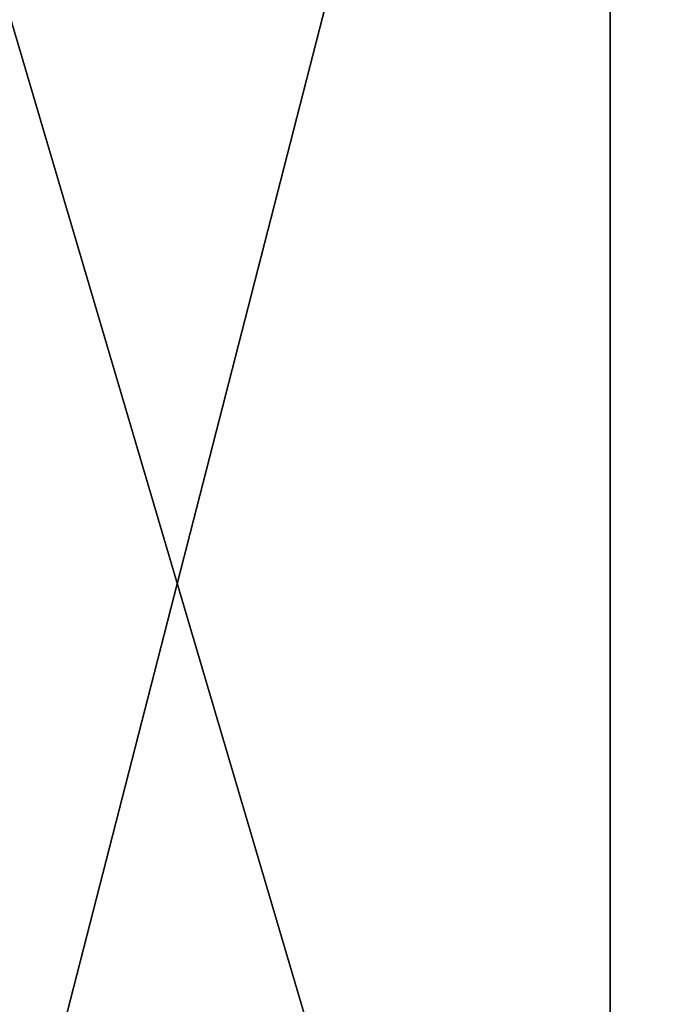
# Model space of a CAD drawing. Header units: millimetres. Extents: x -143 to 143, y -35 to 35.
# Tile 302 of 533: x 141.461 to 141.986, y -12.743 to -11.925. Entities that reach past the tile are written whole.
import ezdxf

# ---------------------------------------------------------------- set-up
doc = ezdxf.new("R2010")
doc.units = ezdxf.units.MM
doc.header["$LTSCALE"] = 65.185185
doc.layers.add('1450', color=7, linetype='CONTINUOUS')
doc.layers.add('1452', color=7, linetype='CONTINUOUS')

msp = doc.modelspace()

# ---------------------------------------------------------------- linework, layer by layer
at = {"layer": '1450', "linetype": 'CONTINUOUS'}
for points in [[(141.95068, -10.99239, 16.82511), (141.95068, -13.61179, 14.78635), (142.57243, -10.73124, 16.42538), (141.95068, -10.99239, 16.82511)], [(142.57243, -10.73124, 16.42538), (141.95068, -13.61179, 14.78635), (142.57243, -13.28841, 14.43506), (142.57243, -10.73124, 16.42538)], [(141.22646, -11.15653, 17.07634), (141.22646, -13.81504, 15.00713), (141.95068, -10.99239, 16.82511), (141.22646, -11.15653, 17.07634)], [(141.95068, -10.99239, 16.82511), (141.22646, -13.81504, 15.00713), (141.95068, -13.61179, 14.78635), (141.95068, -10.99239, 16.82511)]]:
    msp.add_3dface(points, dxfattribs=at)
at = {"layer": '1452', "linetype": 'CONTINUOUS'}
for points in [[(142.57243, -13.28841, -14.43506), (141.95068, -10.99239, -16.82511), (142.57243, -10.73124, -16.42538), (142.57243, -13.28841, -14.43506)], [(141.95068, -13.61179, -14.78635), (141.22646, -11.15653, -17.07634), (141.95068, -10.99239, -16.82511), (141.95068, -13.61179, -14.78635)], [(141.95068, -13.61179, -14.78635), (141.95068, -10.99239, -16.82511), (142.57243, -13.28841, -14.43506), (141.95068, -13.61179, -14.78635)], [(141.22646, -13.81504, -15.00713), (141.22646, -11.15653, -17.07634), (141.95068, -13.61179, -14.78635), (141.22646, -13.81504, -15.00713)]]:
    msp.add_3dface(points, dxfattribs=at)

doc.saveas('drawing.dxf')
